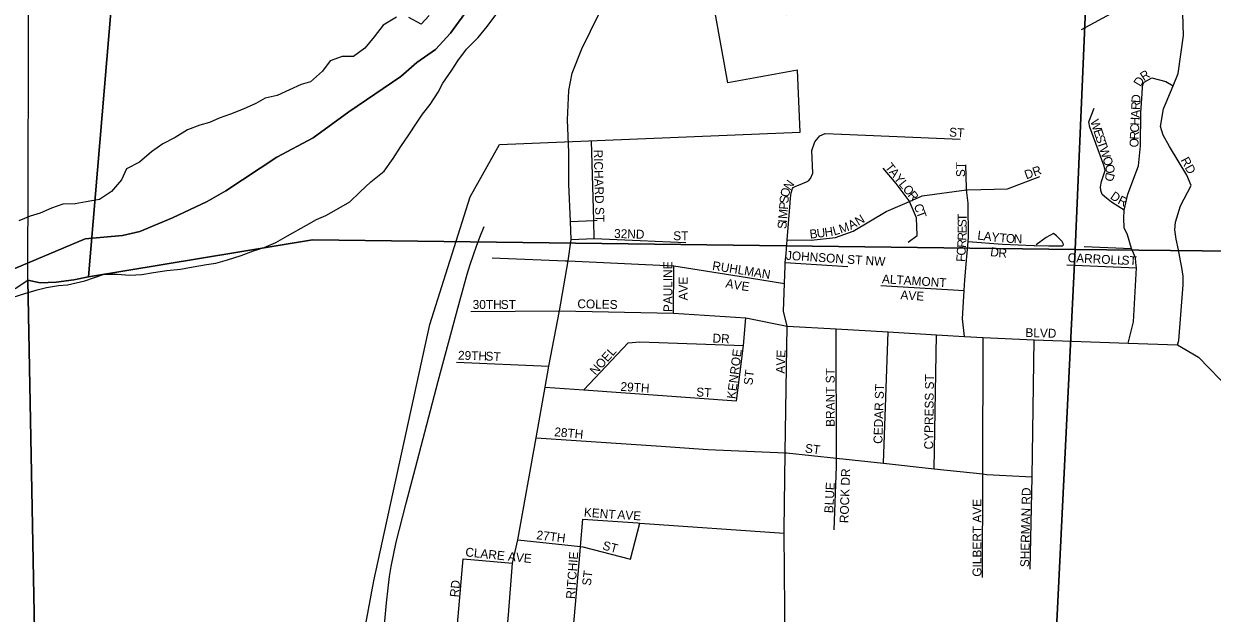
# Model space of a CAD drawing. Extents: x 1624196 to 2029251, y 146837 to 440034.
# Drawn here: x 1825579 to 1832279, y 275155 to 278478 of the extents above; entities that cross this region are included whole.
import ezdxf

# ---------------------------------------------------------------- set-up
doc = ezdxf.new("R2010")
doc.units = 0
for name, color, linetype in [('GM_X_City_Street', 7, 'Continuous'), ('GM_X_City_Street_Text', 7, 'Continuous'), ('GM_X_Corporation', 7, 'Continuous'), ('GM_X_Major_River', 7, 'Continuous'), ('GM_X_Rail_Line', 7, 'Continuous'), ('GM_X_Section', 7, 'Continuous'), ('GM_X_Township', 7, 'Continuous'), ('GM_X_US_Route', 7, 'Continuous')]:
    doc.layers.add(name, color=color, linetype=linetype)

msp = doc.modelspace()

# ---------------------------------------------------------------- linework, layer by layer
at = {"layer": 'GM_X_City_Street'}
for points in [[(1832100.2, 277141.1), (1832100.1, 277141.4), (1832088.1, 277203.6), (1832074.7, 277263.9), (1832067.2, 277316.2), (1832071.7, 277360.3), (1832100.7, 277452.2), (1832160, 277566), (1832136.5, 277624.4), (1832038, 277785.9), (1832002.5, 277850.5), (1831987, 277898.8), (1832004.1, 277998.9), (1832057.7, 278129.1), (1832086.3, 278198.6), (1832116.5, 278412.9), (1832113.8, 278537.3), (1832100.3, 278585.6), (1832080.5, 278613.9), (1832054.8, 278640.3), (1832022.8, 278648.6), (1831978.7, 278649), (1831731.1, 278547.3), (1831539.7, 278445)], [(1831849, 277132.8), (1831849, 277132.9), (1831847.1, 277158), (1831824, 277211.5), (1831800.4, 277288.9), (1831782.7, 277327.2), (1831781.3, 277383.4), (1831781.7, 277427.5), (1831802.7, 277517.6), (1831862.5, 277677.4), (1831873.6, 277789.6), (1831875.6, 277976.2), (1831884.7, 278084.4), (1831885.1, 278120.5), (1831887.2, 278134.5), (1831895.4, 278148.5), (1831937.7, 278174.1), (1832017.7, 278153.2), (1832057.7, 278129.1)], [(1831781.7, 277427.5), (1831710.1, 277472.4), (1831682.2, 277494.8), (1831658.4, 277515.1), (1831650.6, 277539.2), (1831648.8, 277559.3), (1831655.1, 277589.3), (1831675.8, 277651.3), (1831670.1, 277675.4), (1831588.1, 277894.9), (1831582.4, 277925.1), (1831613.3, 278003)], [(1829995.1, 277588.4), (1829995.7, 277588.7), (1830003.7, 277592.6), (1830013.9, 277606.5), (1830028.2, 277636.5), (1830021.5, 277764.9), (1830038.1, 277812.9), (1830066.5, 277846.7), (1830096.7, 277860.4), (1830189.3, 277856.5), (1830190.8, 277856.5)], [(1830190.8, 277856.5), (1830857.9, 277828.3)], [(1828795.4, 277267.9), (1828792.4, 277369.4), (1828779.4, 277819.2)], [(1830565.4, 277247.7), (1830615.9, 277285.3), (1830610.8, 277383.6), (1830571.5, 277476.2), (1830569.8, 277480.4), (1830496.6, 277577.4), (1830423.3, 277664.4)], [(1830891.3, 277122.9), (1830902.1, 277250.3), (1830904.3, 277276.2), (1830902.3, 277466.8), (1830894.1, 277542.4), (1830893.2, 277551.2), (1830890.5, 277683.6)], [(1829876.1, 277181.9), (1829882.6, 277259.6), (1829898, 277445.3), (1829900.5, 277495.4), (1829904.8, 277525.4), (1829913.1, 277549.4), (1829917.2, 277555.4), (1829923.2, 277559.3), (1829931.3, 277563.3), (1829955.4, 277573), (1829991.6, 277586.7), (1829995.1, 277588.4)], [(1829882.6, 277259.6), (1830018.3, 277257.5), (1830154.8, 277274.1), (1830255.3, 277309.1), (1830440.9, 277419.5), (1830571.5, 277476.2), (1830644.2, 277507.6), (1830894.1, 277542.4), (1830899.1, 277543.1), (1831125.6, 277548.7), (1831306.7, 277617)], [(1828661.5, 277363), (1828792.4, 277369.4), (1828811.6, 277370.3)], [(1828665.7, 277263), (1828795.4, 277267.9), (1828880.8, 277264)], [(1828880.8, 277264), (1829311, 277244.5)], [(1830902.1, 277250.3), (1831096.4, 277236.1), (1831272.5, 277227.8), (1831273.1, 277227.8)], [(1831273.1, 277227.8), (1831277.8, 277227.6), (1831356.8, 277227.4), (1831435, 277226.5), (1831439.6, 277233), (1831438.3, 277238.8), (1831433.2, 277250.6), (1831427.2, 277256.7), (1831423.3, 277260.8), (1831401.5, 277283), (1831383.5, 277295.3), (1831342.3, 277273.8), (1831286.4, 277232.6)], [(1829883.5, 276774.1), (1829861.9, 276857.9), (1829867.2, 277014.2), (1829870.6, 277114.6), (1829872.1, 277133.2), (1829876.1, 277181.8), (1829876.1, 277181.9)], [(1831557.2, 277223.3), (1831824, 277211.5)], [(1828219.4, 277158.7), (1828633.2, 277142.6)], [(1828633.2, 277142.6), (1828648.4, 277142), (1829244, 277113.2), (1829611.5, 277054.8)], [(1829241, 276846.4), (1829244, 277113.2)], [(1829872.1, 277133.2), (1830225.2, 277110.8)], [(1830881.4, 276715.4), (1830871.6, 276815.2), (1830880.5, 276975.2), (1830883.9, 277035.7), (1830891.3, 277122.7), (1830891.3, 277122.9)], [(1831459.9, 277120), (1831851.3, 277102)], [(1831804.5, 276678.5), (1831835.4, 276797.1), (1831851.3, 277102), (1831849, 277132.8)], [(1832083.9, 276668.9), (1832090.9, 276692.1), (1832114.1, 277006.8), (1832114.6, 277054.9), (1832107.1, 277105.2), (1832100.2, 277141.1)], [(1829611.5, 277054.8), (1829867.2, 277014.2)], [(1830410.5, 277002.6), (1830880.5, 276975.2)], [(1828100.1, 276856.7), (1828599.8, 276860.4)], [(1828599.8, 276860.4), (1829241, 276846.4), (1829650.3, 276820.6), (1829883.5, 276774.1), (1830159.2, 276757.9), (1830451.9, 276740.7), (1830724, 276724.6), (1830881.4, 276715.4), (1830988, 276709.8), (1831274.2, 276696.6), (1831804.5, 276678.5), (1832083.9, 276668.9), (1832201.1, 276598.5), (1832383, 276410.1), (1832590.1, 276116.3), (1832680.3, 275898.1), (1832796.8, 275676.7)], [(1829596.2, 276353.2), (1829636.6, 276664.4), (1829650.3, 276820.6)], [(1829869.1, 275177.6), (1829865, 275606.4), (1829864.8, 275625.3), (1829871.9, 276059.7), (1829875.8, 276301), (1829883.5, 276774.1)], [(1830159.8, 275982.3), (1830159.8, 276029.1), (1830159.2, 276757.9)], [(1830424.8, 276000.6), (1830451.9, 276740.7)], [(1830710.5, 275969.8), (1830724, 276724.6)], [(1830982.9, 275355.7), (1830985.1, 275940.2), (1830988, 276709.8)], [(1828737.1, 276414.1), (1828986.3, 276680), (1829051.4, 276684.3), (1829636.6, 276664.4)], [(1831251.9, 275403.1), (1831263.2, 275924.5), (1831274.2, 276696.6)], [(1828019.3, 276570.7), (1828539, 276547.2)], [(1828518, 276429.7), (1828737.1, 276414.1), (1829596.2, 276353.2)], [(1828467, 276144.4), (1829173, 276096.8)], [(1829173, 276096.8), (1829435.4, 276079.1), (1829829.1, 276061.7)], [(1829829.1, 276061.7), (1829871.9, 276059.7), (1829878.4, 276059.5), (1830159.8, 276029.1), (1830424.8, 276000.6), (1830710.5, 275969.8), (1830985.1, 275940.2)], [(1830147.8, 275625.3), (1830159.8, 275982.3)], [(1830985.1, 275940.2), (1831005.6, 275938), (1831263.2, 275924.5)], [(1828713.5, 275483), (1828717.8, 275531.4), (1828731.5, 275686.3)], [(1828731.5, 275686.3), (1829040.6, 275664.5)], [(1828999.8, 275460.8), (1829051.8, 275663.7)], [(1829040.6, 275664.5), (1829040.7, 275664.5), (1829051.8, 275663.7), (1829865, 275606.4)], [(1828364.9, 275568.3), (1828717.8, 275531.4)], [(1828717.8, 275531.4), (1828731.6, 275530), (1828999.8, 275460.8)], [(1828009.8, 272097.2), (1827832, 272302.2), (1827798.1, 272372.7), (1827789.3, 272506.1), (1827836.6, 272994.6), (1827892, 273566.8), (1827913.1, 273810), (1827996.1, 274767.9), (1828056.3, 275462)], [(1828056.3, 275462), (1828333.7, 275437.5)], [(1828677.5, 275076.6), (1828713.5, 275483), (1828713.5, 275483)], [(1829536.7, 274085.7), (1829545, 274301.2), (1829557.2, 274428.8), (1829562.9, 274576), (1829626.7, 274692.3), (1829695, 274736.9), (1829738.5, 274740.8), (1829770.8, 274705), (1829802.6, 274649.3), (1829817, 274630.6), (1829846.3, 274624.8), (1829896.3, 274627.9), (1829941, 274640.4), (1829992.5, 274677.6), (1829948.6, 274901.7), (1829870.1, 275068.2), (1829869.1, 275176.5), (1829869.1, 275177.6)]]:
    msp.add_lwpolyline(points, dxfattribs=at)
at = {"layer": 'GM_X_Corporation'}
msp.add_lwpolyline([(1827446.6, 274771.9), (1827553.3, 275337.3), (1827867.6, 276783.1), (1828094.7, 277502.9), (1828261.6, 277797.8), (1829956, 277867.8), (1829941.5, 278217.5), (1829547.9, 278146.1), (1829476.5, 278539.7), (1829878.3, 278531), (1830264.1, 278638.1), (1831064.2, 278601.4), (1831456.2, 279152), (1831580.3, 279137.2), (1831595.1, 279261.3), (1831893, 279225.9), (1832104.3, 279559.4), (1832387.4, 279842.6)], dxfattribs=at)
at = {"layer": 'GM_X_Major_River'}
for points in [[(1825922.6, 277029.7), (1826032.4, 277067.5), (1826106.3, 277067.6), (1826176.3, 277061.8), (1826244.3, 277064), (1826310.2, 277076.1), (1826386.1, 277088.3), (1826462.1, 277094.5), (1826534, 277108.7), (1826610, 277120.9), (1826661.9, 277129), (1826727.8, 277147.2), (1826803.7, 277171.4), (1826873.6, 277197.6), (1826933.6, 277217.8), (1826999.5, 277246), (1827065.4, 277282.2), (1827173.2, 277342.6), (1827229.1, 277374.7), (1827281, 277396.9), (1827342.9, 277431.1), (1827416.7, 277475.3), (1827474.6, 277531.5), (1827536.4, 277587.8), (1827610.2, 277648), (1827662.1, 277718.3), (1827703.9, 277786.5), (1827749.7, 277852.7), (1827793.5, 277918.9), (1827827.4, 277969), (1827869.2, 278023.2), (1827915.1, 278093.4), (1827940.9, 278143.5), (1827992.7, 278217.8), (1828026.6, 278269.9), (1828074.4, 278336.2), (1828140.3, 278400.4), (1828192.1, 278462.6), (1828239.9, 278528.8)], [(1827680.2, 278515.5), (1827604.4, 278471.2), (1827554.5, 278405), (1827502.7, 278340.8)], [(1827864.1, 278525.9), (1827820.2, 278475.8), (1827750.2, 278513.7)], [(1827502.7, 278340.8), (1827438.8, 278294.6), (1827374.9, 278294.5), (1827307, 278270.3), (1827263.1, 278212.1), (1827195.3, 278151.8), (1827143.4, 278135.7), (1827077.5, 278105.5), (1827007.6, 278073.3), (1826939.6, 278059.1), (1826887.7, 278028.9), (1826815.8, 277996.7), (1826743.9, 277968.5), (1826680, 277946.3), (1826626.1, 277922.1), (1826572.2, 277906), (1826502.3, 277879.8), (1826432.4, 277837.6), (1826362.5, 277801.3), (1826298.6, 277757.1), (1826230.8, 277698.9), (1826158.9, 277660.7), (1826129.1, 277598.5), (1826073.3, 277532.3), (1826005.4, 277488), (1825930.6, 277473.9)], [(1825930.6, 277473.9), (1825868.3, 277464.2), (1825800.1, 277460.6), (1825735.7, 277439), (1825671.3, 277411.2), (1825615, 277393.5), (1825550.6, 277367.8)], [(1825519.6, 276936.5), (1825586, 276958.2), (1825654.4, 276977.9), (1825706.7, 276991.6), (1825775, 277003.2), (1825825.2, 277007), (1825922.6, 277029.7)]]:
    msp.add_lwpolyline(points, dxfattribs=at)
at = {"layer": 'GM_X_Rail_Line'}
msp.add_lwpolyline([(1827513.3, 273397.7), (1827557.8, 274163.8), (1827614.3, 275110.2), (1827623.8, 275212.8), (1827632.6, 275297.2), (1827641.5, 275362.7), (1827650.9, 275419.4), (1827678.6, 275556.7), (1827734, 275775.8), (1827786.9, 275974.2), (1827916, 276462.9), (1828031.3, 276895.5), (1828057.7, 276991.3), (1828079.2, 277066.8), (1828095.5, 277121), (1828114.4, 277175.2), (1828131.4, 277224.3), (1828150.9, 277274.7), (1828174.2, 277335.1)], dxfattribs=at)
at = {"layer": 'GM_X_Section'}
for points in [[(1825621.2, 282785.4), (1826420.8, 282711.9), (1825943.3, 277051.1), (1825861.6, 277035.6), (1825761.5, 277022.3), (1825671.5, 277018.8), (1825601.5, 277033.3), (1825607.8, 278853.8)], [(1826420.8, 282711.9), (1831736.1, 282532.3), (1831506.3, 277205.2), (1827206.4, 277260), (1825943.3, 277051.1)], [(1831736.1, 282532.3), (1837003.5, 282364.8), (1835984.3, 277159.5), (1831506.3, 277205.2)], [(1831506.3, 277205.2), (1831225.6, 271518.8), (1825700.4, 271896.6), (1825601.5, 277033.3), (1825671.5, 277018.8), (1825761.5, 277022.3), (1825861.6, 277035.6), (1825943.3, 277051.1), (1827206.4, 277260)], [(1835984.3, 277159.5), (1836592.9, 271331.1), (1831225.6, 271518.8), (1831506.3, 277205.2)]]:
    msp.add_lwpolyline(points, close=True, dxfattribs=at)
msp.add_lwpolyline([(1825531.2, 276985.7), (1825601.5, 277033.3), (1825700.4, 271896.6)], dxfattribs=at)
at = {"layer": 'GM_X_Township'}
for points in [[(1825528.4, 277099.4), (1825924.7, 277266.4), (1826134.9, 277285.5), (1826233.1, 277308.2), (1826418.1, 277383.7), (1826613.3, 277477.1), (1826718, 277535.8), (1827006.5, 277726.1), (1827209.9, 277835.4), (1827411.8, 277982.8), (1827704.4, 278181), (1827795.4, 278259.9), (1827900.4, 278332.5), (1827985.6, 278425.5), (1828191.4, 278711.1)], [(1828191.4, 278711.1), (1827985.6, 278425.5), (1827900.4, 278332.5), (1827795.4, 278259.9), (1827704.4, 278181), (1827411.8, 277982.8), (1827209.9, 277835.4), (1827006.5, 277726.1), (1826718, 277535.8), (1826613.3, 277477.1), (1826418.1, 277383.7), (1826233.1, 277308.2), (1826134.9, 277285.5), (1825924.7, 277266.4), (1825528.4, 277099.4)]]:
    msp.add_lwpolyline(points, dxfattribs=at)
at = {"layer": 'GM_X_US_Route'}
for points in [[(1828652.7, 277582.4), (1828652.7, 277752.8), (1828645.2, 277937.4), (1828651.2, 278101.4), (1828671.5, 278200.7), (1828725.1, 278337.6), (1828874.3, 278642)], [(1828130.9, 273037.3), (1828145.2, 273153), (1828185.2, 273569.8), (1828203, 273818), (1828210.3, 273893.3), (1828233.2, 274191.2), (1828255.4, 274479.3), (1828279.7, 274794), (1828311.1, 275146.1), (1828333.7, 275437.5), (1828364.9, 275568.3), (1828467, 276144.4), (1828518, 276429.7), (1828539, 276547.2), (1828599.8, 276860.4), (1828648.4, 277142), (1828665.7, 277263), (1828661.5, 277363), (1828652.7, 277575), (1828652.7, 277582.4)]]:
    msp.add_lwpolyline(points, dxfattribs=at)

# ---------------------------------------------------------------- texts
at = {"layer": 'GM_X_City_Street_Text'}
for s, rotation, p in [('D', 59.31172, (1831874.7, 278120.4)), ('R', 33.39035, (1831893.1, 278154)), ('D', 87.44209, (1831873, 278031.2)), ('A', 87.42025, (1831869.3, 277947.7)), ('R', 87.45669, (1831871.3, 277991.7)), ('W', 288.35255, (1831590.1, 277929.7)), ('C', 87.44926, (1831865.5, 277864.2)), ('H', 87.44209, (1831867.3, 277903.7)), ('ST', 356.18883, (1830794.3, 277843.4)), ('E', 288.34424, (1831608.1, 277875.4)), ('S', 288.35009, (1831619.1, 277842)), ('R', 87.47352, (1831863.8, 277824.6)), ('T', 288.35009, (1831630.2, 277808.6)), ('W', 288.33395, (1831641.3, 277775.2)), ('O', 87.94522, (1831862.2, 277780.7)), ('RICHARD ST', 271.39641, (1828792.3, 277768.2)), ('O', 288.33459, (1831659.3, 277720.9)), ('RD', 297.89403, (1832099.9, 277710.8)), ('T', 309.03953, (1830431.4, 277668.3)), ('A', 309.04062, (1830453.5, 277641)), ('Y', 309.04062, (1830481.2, 277606.8)), ('ST', 90, (1830885.4, 277614)), ('DR', 19.4434, (1831230.5, 277600.9)), ('D', 255.23752, (1831682.1, 277643.6)), ('O', 282.0879, (1831672.8, 277680.5)), ('N', 54.69101, (1829898.5, 277536)), ('L', 309.04497, (1830509, 277572.6)), ('S', 85.13084, (1829888.9, 277464.4)), ('O', 78.17999, (1829891.6, 277497.9)), ('O', 309.03873, (1830531.1, 277545.3)), ('R', 310.02346, (1830559.4, 277510.4)), ('D', 325.43408, (1831699.7, 277495.9)), ('R', 333.14709, (1831742.2, 277467.3)), ('P', 85.64632, (1829886.2, 277429.4)), ('C', 288.61158, (1830595.8, 277454.1)), ('I', 85.64308, (1829880.5, 277354.9)), ('M', 85.64249, (1829882.2, 277376.8)), ('A', 27.61271, (1830241.7, 277316)), ('N', 31.74099, (1830284.1, 277338.4)), ('T', 290.05631, (1830608.9, 277415.3)), ('S', 89.99561, (1830894.2, 277331.7)), ('T', 89.99561, (1830894.2, 277366.9)), ('32ND', 358.31607, (1828906.3, 277271.4)), ('ST', 0.00001, (1829240.4, 277258.2)), ('S', 85.65158, (1829877.8, 277319.8)), ('B', 6.07066, (1830011.8, 277267.1)), ('U', 7.45082, (1830052.5, 277271.5)), ('H', 8.0782, (1830096.7, 277277.2)), ('L', 15.46501, (1830147.2, 277284.9)), ('M', 19.3912, (1830184.7, 277295.4)), ('E', 89.88232, (1830894.2, 277296.4)), ('L', 353.12576, (1830953.2, 277262.5)), ('A', 353.13572, (1830988.1, 277258.3)), ('Y', 353.13249, (1831031.8, 277253.1)), ('R', 86.45244, (1830890.3, 277214.1)), ('R', 88.1643, (1830892.9, 277255.2)), ('T', 355.08153, (1831077.4, 277247.6)), ('O', 357.42577, (1831114.6, 277244.4)), ('N', 357.60588, (1831158.8, 277242.5)), ('JOHNSON ST NW', 356.35885, (1829874.6, 277148.2)), ('F', 86.47308, (1830885.5, 277135)), ('O', 86.45706, (1830887.6, 277170.1)), ('D', 352.15117, (1831025, 277169.5)), ('R', 355.90349, (1831072.1, 277163.1)), ('CARROLL', 357.35733, (1831462.9, 277135)), ('ST', 356.42622, (1831766.6, 277121.8)), ('PAULINE', 90, (1829235.4, 276852.8)), ('RUHLMAN', 351.06867, (1829457.8, 277090.9)), ('AVE', 90, (1829321.5, 276918.8)), ('A', 348.2442, (1829532.5, 276993.5)), ('ALTAMONT', 356.33279, (1830415.8, 277016.2)), ('V', 350.26874, (1829577.4, 276984.2)), ('E', 352.13087, (1829622.6, 276976.5)), ('AVE', 356.05313, (1830520, 276926)), ('30TH', 0.00001, (1828109.7, 276871)), ('ST', 0.00001, (1828268, 276871)), ('COLES', 358.69873, (1828699.5, 276875.4)), ('DR', 356.98842, (1829460.9, 276681.8)), ('BLVD', 358.49347, (1831225.1, 276712.6)), ('29TH', 358.21094, (1828026.3, 276585)), ('NOEL', 48.23784, (1828802.2, 276493.9)), ('KENROE', 82.87498, (1829591.9, 276361.2)), ('AVE', 88.0187, (1829869, 276505.5)), ('ST', 356.41856, (1828180.6, 276580.6)), ('ST', 82.87834, (1829686.1, 276438.5)), ('BRANT ST', 90, (1830150.6, 276206)), ('CYPRESS ST', 89.28423, (1830705, 276078.5)), ('29TH', 356.42537, (1828941.8, 276409)), ('CEDAR ST', 88.28789, (1830419, 276109.5)), ('ST', 356.42537, (1829368.6, 276378.2)), ('28TH', 354.64333, (1828568.1, 276153.8)), ('ST', 352.87162, (1829980.8, 276061.4)), ('ROCK DR', 88.11959, (1830227.8, 275662.3)), ('BLUE', 86.81579, (1830141.8, 275718.1)), ('SHERMAN RD', 88.73923, (1831246.2, 275414.2)), ('GILBERT AVE', 90, (1830977.8, 275361.2)), ('KENT', 355.36398, (1828735.2, 275700.6)), ('AVE', 356.05688, (1828924.3, 275687.4)), ('27TH', 352.87582, (1828467.2, 275573)), ('ST', 345.06904, (1828838.1, 275515.5)), ('CLARE AVE', 354.14434, (1828066.6, 275476.2)), ('RITCHIE', 85.84265, (1828685.5, 275234.3)), ('ST', 82.87834, (1828775.3, 275307.7)), ('RD', 83.98261, (1828029.9, 275243.4))]:
    msp.add_text(s, height=50, rotation=rotation, dxfattribs=at).set_placement(p)

doc.saveas('drawing.dxf')
